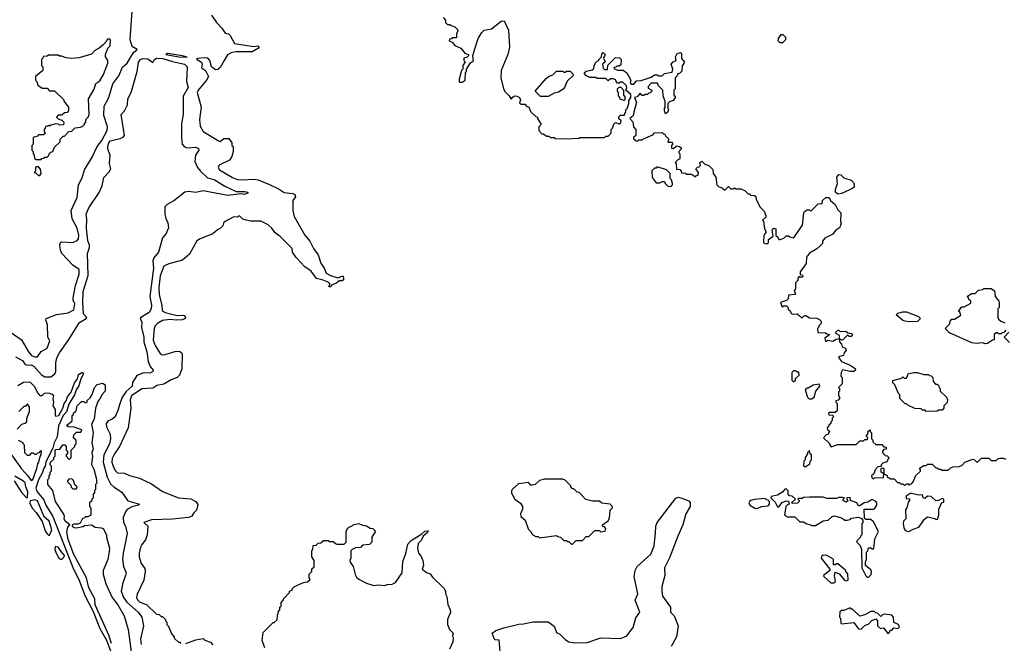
# Model space of a CAD drawing. Extents: x 2210602 to 2357277, y 510288 to 673808.
# Tile 322 of 464: x 2338021 to 2346042, y 592802 to 597878. Entities that reach past the tile are written whole.
import ezdxf

# ---------------------------------------------------------------- set-up
doc = ezdxf.new("R2010")
doc.units = 0

msp = doc.modelspace()

# ---------------------------------------------------------------- linework, layer by layer
at = {"layer": '0CON05XD'}
for points in [[(2337925, 595351.2), (2338035, 595273.3), (2338093.3, 595175), (2338117.5, 595145), (2338145, 595133.8), (2338165, 595133.3), (2338195, 595177.5), (2338246.4, 595203.6), (2338266.4, 595263.6), (2338250, 595295), (2338247.5, 595395), (2338233.3, 595435), (2338236.7, 595445), (2338321.6, 595478.4), (2338415, 595493.1), (2338461.4, 595515), (2338470.9, 595565), (2338458.2, 595595), (2338457.5, 595615), (2338475.3, 595714.7), (2338505, 595807.5), (2338505, 595843.8), (2338455, 595880.6), (2338365, 595976.2), (2338352.4, 596002.4), (2338347.5, 596045), (2338354.4, 596065), (2338365, 596070.6), (2338455, 596063.1), (2338489.1, 596080.9), (2338500.4, 596095), (2338502.9, 596125), (2338490.2, 596180.2), (2338447.6, 596257.6), (2338441.1, 596325), (2338488.9, 596431.1), (2338499.2, 596535), (2338530.3, 596589.7), (2338548, 596655), (2338611.1, 596758.9), (2338653.7, 596846.3), (2338691.2, 596895), (2338734.3, 596975), (2338735.6, 597005), (2338707.9, 597097.9), (2338710.5, 597175), (2338747.5, 597245), (2338779.4, 597355), (2338827.8, 597422.2), (2338858.3, 597491.7), (2338895.4, 597524.6), (2338948.5, 597611.5), (2338978.8, 597635), (2338938.8, 597658.8), (2338922.2, 597715), (2338937.2, 597947.2)], [(2339585, 597914.5), (2339624, 597855), (2339668.9, 597808.9), (2339695, 597769.2), (2339721.7, 597761.7), (2339735, 597750), (2339770, 597685), (2339925, 597659.2), (2339960, 597665), (2339973.3, 597655), (2339966.2, 597645), (2339914.5, 597615.5), (2339785, 597616.9), (2339750.3, 597609.7), (2339715, 597592.1), (2339685.8, 597545), (2339655, 597488.1), (2339635, 597472.5), (2339615, 597470), (2339583.9, 597493.9), (2339569.6, 597545), (2339555, 597563.8), (2339525, 597568.2), (2339467, 597563), (2339462.5, 597557.5), (2339503.6, 597533.6), (2339508.1, 597515), (2339503.3, 597485), (2339534.1, 597464.1), (2339560, 597415), (2339543.3, 597385), (2339474.5, 597305), (2339467.1, 597285), (2339499.2, 597165), (2339486, 597065), (2339491.2, 597011.2), (2339517, 596967), (2339645, 596890), (2339655, 596887.5), (2339685, 596910), (2339725, 596910), (2339750, 596875), (2339750, 596855), (2339760, 596845), (2339760, 596805), (2339750, 596765), (2339730, 596735), (2339645, 596693.3), (2339638, 596675), (2339648, 596655), (2339755, 596593.3), (2339795, 596576.7), (2339833.4, 596573.4), (2339925, 596579.6), (2339962.5, 596575), (2340056.2, 596536.2), (2340135, 596499.2), (2340175, 596472.5), (2340245, 596463.8), (2340263.3, 596455), (2340266.7, 596435), (2340247.5, 596405), (2340247.5, 596325), (2340256.7, 596275), (2340344.3, 596124.3), (2340383.8, 596075), (2340414.2, 596014.2), (2340452.5, 595965), (2340473.3, 595895), (2340502.5, 595855), (2340517.5, 595815), (2340552.5, 595795), (2340613, 595777), (2340645, 595791.2), (2340655, 595790), (2340660, 595775), (2340658.6, 595761.4), (2340648, 595752), (2340625, 595753.3), (2340604.4, 595735.6), (2340562.5, 595717.5), (2340555, 595703.3), (2340545, 595702.5), (2340540, 595705), (2340550, 595725), (2340538.5, 595738.5), (2340485, 595761.2), (2340440, 595770), (2340395, 595830), (2340345, 595866.7), (2340272.7, 595942.7), (2340242.5, 595985), (2340240, 596015), (2340232.5, 596025), (2340143.9, 596113.9), (2340102.3, 596142.3), (2340075, 596180), (2340045, 596208.8), (2339985, 596236.7), (2339905, 596238.8), (2339865, 596246.7), (2339840, 596255), (2339815, 596280), (2339805, 596280), (2339795, 596270), (2339765, 596272.5), (2339693.9, 596236.1), (2339682.5, 596225), (2339675, 596200), (2339653, 596177), (2339631.7, 596168.3), (2339593.8, 596136.2), (2339492.5, 596095), (2339465, 596076.7), (2339405, 595968.8), (2339348.7, 595921.3), (2339235, 595890.8), (2339195, 595870.6), (2339165, 595793.8), (2339154.2, 595695.8), (2339157.7, 595637.7), (2339179.1, 595555), (2339181.4, 595511.4), (2339205, 595493.6), (2339305, 595469.4), (2339355, 595473.3), (2339367.7, 595467.7), (2339372.5, 595455), (2339365, 595443.8), (2339345, 595436.2), (2339295, 595431.5), (2339245, 595437.1), (2339185, 595429.6), (2339143.3, 595405), (2339123.8, 595386.2), (2339116.2, 595365), (2339108.9, 595268.9), (2339125.6, 595225), (2339165, 595161.2), (2339180.9, 595150.9), (2339207.5, 595152.5), (2339295, 595180), (2339325, 595178), (2339338.3, 595168.3), (2339344.1, 595154.1), (2339342.2, 595035), (2339323.8, 594985), (2339304.2, 594965.8), (2339255, 594947.8), (2339195, 594911.9), (2339138.9, 594901.1), (2339105, 594879.2), (2339015, 594872.5), (2338932.7, 594815), (2338920, 594785), (2338927.5, 594715), (2338904.1, 594555.9), (2338834.2, 594405), (2338792.5, 594345), (2338773.3, 594305), (2338773.1, 594275), (2338785, 594236.7), (2338802, 594205), (2338819.3, 594190.7)], [(2341470, 597895), (2341490, 597875), (2341490, 597855), (2341505, 597840), (2341525, 597840), (2341535, 597830), (2341565, 597820), (2341587, 597797), (2341590, 597785), (2341580, 597765), (2341578.3, 597731.7), (2341545, 597730), (2341538.3, 597721.7), (2341521.7, 597718.3), (2341520, 597705), (2341543.8, 597693.8), (2341565, 597667.5), (2341615.8, 597645.8), (2341646.4, 597606.4), (2341676.2, 597595), (2341675.9, 597584.1), (2341665, 597572.5), (2341640, 597565), (2341640, 597545), (2341650, 597535), (2341630, 597505), (2341630, 597475), (2341620, 597465), (2341602.5, 597395), (2341600, 597375), (2341605, 597370), (2341625, 597370), (2341650, 597385), (2341652.5, 597445), (2341660, 597455), (2341660, 597475), (2341693.6, 597526.4), (2341717, 597543), (2341713.6, 597583.6), (2341727, 597633)], [(2341727, 597633), (2341756.4, 597723.6), (2341786.4, 597773.6), (2341805, 597792.5), (2341865, 597802.5), (2341943, 597867), (2341968.3, 597868.3), (2342001.7, 597791.7), (2342012.5, 597655), (2341997.5, 597595), (2341942.5, 597465), (2341940, 597405), (2341962.5, 597315), (2341975, 597290), (2342008.3, 597258.3), (2342025, 597230), (2342040, 597250), (2342055, 597257.5), (2342075, 597256.2), (2342092.5, 597245), (2342100, 597225), (2342091.7, 597201.7), (2342105, 597190), (2342135, 597190), (2342151.7, 597171.7), (2342168.3, 597168.3), (2342181.7, 597131.7), (2342225, 597090), (2342240, 597085), (2342240, 597075), (2342270, 597025), (2342250, 597005), (2342250, 596975), (2342275, 596950), (2342285, 596950), (2342315, 596930), (2342335, 596930), (2342345, 596920), (2342375, 596920), (2342385, 596910), (2342475, 596907.5), (2342575, 596912.5), (2342585, 596920), (2342785, 596920), (2342795, 596930), (2342815, 596930), (2342840, 596955), (2342840, 596985), (2342850, 596995), (2342861.7, 597028.3), (2342875, 597040), (2342905, 597030), (2342918.3, 597041.7), (2342920, 597055), (2342901.7, 597071.7), (2342901.7, 597088.3), (2342915, 597100), (2342948.3, 597101.7), (2342950, 597115), (2342960, 597125), (2342960, 597145), (2342970, 597155), (2342982.5, 597195), (2342983, 597217), (2343000, 597245), (2342998.3, 597268.3), (2342960, 597305), (2342967.5, 597325), (2342965, 597340), (2342935, 597370), (2342915, 597370), (2342905, 597360), (2342891.7, 597361.7), (2342880, 597375), (2342878.3, 597388.3), (2342855, 597397.5), (2342833, 597397), (2342815, 597380), (2342795, 597400), (2342725, 597400), (2342715, 597406.7), (2342665, 597407.5), (2342633.6, 597423.6), (2342620, 597445), (2342635, 597460), (2342648.3, 597461.7), (2342685, 597470), (2342698.3, 597481.7), (2342700, 597505), (2342710, 597515), (2342710, 597525), (2342725, 597540), (2342740, 597545), (2342740, 597555), (2342760, 597575), (2342763, 597597), (2342775, 597610), (2342790, 597595), (2342777.5, 597565), (2342790, 597535), (2342770, 597515), (2342773.6, 597483.6), (2342785, 597472.5), (2342808.3, 597471.7), (2342811.7, 597508.3), (2342875, 597570), (2342908.3, 597568.3), (2342920, 597555), (2342918.3, 597511.7), (2342905, 597500), (2342885, 597500), (2342878.3, 597491.7), (2342865, 597490), (2342861.7, 597481.7), (2342895, 597467.5), (2342937, 597467), (2342966.4, 597446.4), (2343000, 597385), (2342993, 597363), (2343003.6, 597353.6), (2343025, 597353.3), (2343045, 597380), (2343085, 597383.3), (2343165, 597410), (2343192, 597428), (2343215, 597430), (2343228.3, 597421.7), (2343255, 597420), (2343275, 597440), (2343335, 597450), (2343342.5, 597475), (2343327.5, 597515), (2343343.9, 597536.1), (2343370, 597545), (2343363.3, 597575), (2343377, 597603), (2343405, 597610), (2343411.7, 597601.7), (2343413, 597563), (2343436.4, 597533.6), (2343418.3, 597501.7), (2343415, 597460), (2343395, 597440), (2343381.7, 597438.3), (2343378.3, 597421.7), (2343360, 597405), (2343360, 597315), (2343350, 597305), (2343350, 597265), (2343360, 597255), (2343360, 597245), (2343345, 597220), (2343315, 597210), (2343300, 597195), (2343300, 597155), (2343307.5, 597145), (2343298.3, 597121.7), (2343281.7, 597111.7), (2343272.5, 597135), (2343273, 597157), (2343280, 597165), (2343280, 597215), (2343262.5, 597255), (2343260, 597305), (2343221.7, 597341.7), (2343220, 597360), (2343165, 597360), (2343140, 597335), (2343141.7, 597321.7), (2343170, 597305), (2343170, 597295), (2343158.3, 597281.7), (2343145, 597280), (2343135, 597270), (2343115, 597270), (2343105, 597260), (2343091.7, 597261.7), (2343075, 597280), (2343050, 597250), (2343030, 597245), (2343046.7, 597205), (2343024, 597125), (2343017.5, 597095), (2342992.5, 597075), (2343017, 597047), (2343020, 597005), (2343040, 596985), (2343040, 596935), (2343021.7, 596918.3), (2343021.7, 596911.7), (2343041.7, 596891.7), (2343055, 596890), (2343065, 596900), (2343095, 596900), (2343101.7, 596908.3), (2343178.3, 596941.7), (2343193, 596957), (2343255, 596960), (2343265, 596950), (2343275, 596950), (2343281.7, 596931.7), (2343310, 596905), (2343301.7, 596881.7), (2343335, 596880), (2343340, 596875), (2343340, 596865), (2343330, 596855), (2343331.7, 596831.7), (2343345, 596830), (2343375, 596850), (2343397, 596847), (2343410, 596835), (2343410, 596825), (2343390, 596805), (2343390, 596795), (2343400, 596785), (2343400, 596745), (2343381.7, 596738.3), (2343360, 596715), (2343370, 596705), (2343371.7, 596661.7), (2343398.3, 596658.3), (2343410, 596645), (2343411.7, 596631.7), (2343445, 596630), (2343455, 596620), (2343495, 596620), (2343525, 596600), (2343535, 596610), (2343548.3, 596611.7), (2343550, 596635), (2343530, 596665), (2343541.7, 596678.3), (2343555, 596680), (2343568.3, 596691.7), (2343562.5, 596715), (2343577, 596727), (2343603, 596703), (2343635, 596690), (2343668.3, 596658.3), (2343670, 596625), (2343692.5, 596595), (2343700, 596535), (2343715, 596520), (2343747, 596507), (2343765, 596490), (2343795, 596520), (2343815, 596500), (2343835, 596500), (2343845, 596510), (2343855, 596500), (2343895, 596500), (2343930, 596485), (2343955, 596460), (2343965, 596460), (2343975, 596450), (2344007, 596447), (2344018.3, 596438.3), (2344020, 596415), (2344053, 596353), (2344085, 596320), (2344100, 596285), (2344098.3, 596271.7), (2344072.5, 596245), (2344080, 596235), (2344088.3, 596178.3), (2344100, 596155), (2344100, 596145), (2344082.5, 596125), (2344080, 596065), (2344085, 596060), (2344107.5, 596052.5), (2344120, 596065), (2344121.7, 596088.3), (2344160, 596115), (2344150, 596165), (2344165, 596180), (2344180, 596175), (2344181.7, 596121.7), (2344198.3, 596108.3), (2344205, 596090), (2344215, 596090), (2344245, 596100), (2344265, 596120), (2344285, 596120), (2344295, 596110), (2344328.3, 596101.7), (2344383.3, 596186.7), (2344397.5, 596205), (2344407.5, 596305), (2344413.6, 596316.4), (2344435, 596330), (2344455, 596330), (2344465, 596320), (2344525, 596380), (2344558.3, 596381.7), (2344560, 596405), (2344588.3, 596431.7), (2344615, 596430), (2344627, 596407), (2344663, 596373), (2344685, 596330), (2344710, 596305), (2344707.5, 596235), (2344712.5, 596215), (2344700, 596185), (2344667, 596163), (2344645, 596133.3), (2344580.7, 596099.3), (2344560, 596075), (2344560, 596055), (2344543, 596037), (2344515, 596012.5), (2344455, 595977.5), (2344430, 595945), (2344427, 595893), (2344380, 595825), (2344380, 595805), (2344395, 595800), (2344400, 595785), (2344385, 595780), (2344371.7, 595788.3), (2344360, 595775), (2344360, 595755), (2344340, 595735), (2344341.7, 595688.3), (2344330, 595675), (2344340, 595645), (2344335, 595640), (2344283, 595637), (2344280, 595605), (2344268.3, 595591.7), (2344220, 595575), (2344231.7, 595541.7), (2344245, 595550), (2344268.3, 595548.3), (2344280, 595535), (2344281.7, 595521.7), (2344298.3, 595508.3), (2344301.7, 595491.7), (2344315, 595480), (2344355, 595482.5), (2344395, 595450), (2344415, 595470), (2344425, 595470), (2344455, 595450), (2344515, 595447.5), (2344540, 595435), (2344550, 595425), (2344550, 595405), (2344530, 595385), (2344530, 595375), (2344520, 595365), (2344521.7, 595331.7), (2344585, 595330), (2344595, 595320), (2344620, 595315), (2344580, 595285), (2344585, 595260), (2344595, 595260), (2344605, 595270), (2344645, 595262.5), (2344673, 595277), (2344700, 595280), (2344698.3, 595308.3), (2344670, 595325), (2344671.7, 595338.3), (2344685, 595350), (2344695, 595350), (2344705, 595340), (2344751.7, 595341.7), (2344768.3, 595328.3), (2344800, 595325), (2344802.5, 595305), (2344795, 595300), (2344778.3, 595298.3), (2344765, 595310), (2344727, 595273), (2344715, 595270), (2344700, 595280), (2344700, 595255), (2344717, 595237), (2344720, 595215), (2344747.5, 595205), (2344753, 595187), (2344737.5, 595165), (2344732.5, 595145), (2344702.5, 595137.5), (2344691.7, 595128.3)], [(2338195, 596740), (2338201.7, 596748.3), (2338215, 596750), (2338225, 596760), (2338245, 596760), (2338258.3, 596771.7), (2338260, 596785), (2338275, 596800), (2338290, 596805), (2338305, 596840), (2338350, 596885), (2338350, 596905), (2338375, 596930), (2338385, 596930), (2338421.7, 596968.3), (2338445, 596970), (2338473, 596997), (2338517, 597003), (2338535, 597010), (2338550, 597025), (2338550, 597035), (2338560, 597045), (2338560, 597065), (2338580, 597085), (2338587.5, 597105), (2338582.5, 597235), (2338627, 597313), (2338641.7, 597358.3), (2338675, 597380), (2338705, 597432.5), (2338739.2, 597525), (2338738.6, 597545), (2338721.2, 597575), (2338720, 597595), (2338740, 597645), (2338757.5, 597665), (2338760, 597715), (2338755, 597720), (2338735, 597720), (2338730, 597705), (2338698.3, 597671.7), (2338670, 597645), (2338633.6, 597626.4), (2338605, 597597.5), (2338505, 597567.5), (2338445, 597562.5), (2338398.3, 597568.3), (2338365, 597580), (2338345, 597580), (2338335, 597590), (2338255, 597590), (2338245, 597580), (2338211.7, 597578.3), (2338210, 597565), (2338200, 597555), (2338200, 597505), (2338210, 597495), (2338210, 597465), (2338150, 597415), (2338150, 597385), (2338160, 597375), (2338170, 597345), (2338205, 597320), (2338245, 597320), (2338265, 597300), (2338305, 597300), (2338380, 597225), (2338380, 597215), (2338420, 597165), (2338420, 597135), (2338408.3, 597121.7), (2338385, 597120), (2338365, 597100), (2338335, 597100), (2338320, 597085), (2338335, 597070), (2338365, 597060), (2338380, 597045), (2338378.3, 597021.7), (2338345, 597020), (2338337, 597027), (2338315, 597030), (2338275, 597020), (2338265, 597010), (2338255, 597020), (2338248.3, 597011.7), (2338231.7, 597008.3), (2338230, 596995), (2338220, 596985), (2338220, 596965), (2338230, 596955), (2338225, 596950), (2338215, 596940), (2338175, 596940), (2338165, 596930), (2338131.7, 596918.3), (2338130, 596865), (2338120, 596855), (2338120, 596815), (2338130, 596805), (2338130, 596785), (2338140, 596775), (2338141.7, 596751.7), (2338155, 596740), (2338195, 596740)], [(2344235, 597690), (2344215, 597690), (2344200, 597705), (2344202.5, 597725), (2344225, 597757.5), (2344237, 597757), (2344260, 597735), (2344260, 597715), (2344235, 597690)], [(2337986, 595135), (2338042.8, 595102.8), (2338065, 595071.5), (2338085, 595064.7), (2338115, 595069.1), (2338137.3, 595057.3), (2338198.3, 594988.3), (2338225, 594970.4), (2338275, 594972.1), (2338308.1, 594995), (2338316.7, 595015), (2338314.3, 595085), (2338324.4, 595125), (2338345, 595166.2), (2338415, 595267.5), (2338507.9, 595412.1), (2338563.3, 595445), (2338568.8, 595455), (2338541.8, 595485), (2338536.7, 595575), (2338539.5, 595665), (2338578.6, 595795), (2338574.4, 595975), (2338590.5, 596025), (2338589.4, 596045), (2338576.8, 596076.8), (2338565, 596180), (2338567.5, 596255), (2338562.1, 596295), (2338585, 596347.1), (2338667.7, 596472.3), (2338693.4, 596526.6), (2338705.4, 596594.6), (2338750.3, 596639.7), (2338764, 596665), (2338752.3, 596707.7), (2338756.9, 596775), (2338739.6, 596825), (2338739.6, 596849.6), (2338746.6, 596875), (2338759, 596891), (2338838.8, 596911.2), (2338865, 596921.2), (2338875.8, 596934.2), (2338848, 597105), (2338875, 597136.7), (2338900.6, 597185), (2338902.9, 597235), (2338930, 597285), (2338976.9, 597455), (2338988.6, 597531.4), (2339005, 597554.4), (2339025, 597562.2), (2339065, 597560), (2339105, 597530), (2339117.9, 597552.1), (2339136.4, 597563.6), (2339186.7, 597563.3), (2339265, 597537.7), (2339363.3, 597515), (2339384.2, 597495), (2339381.4, 597375), (2339393.8, 597325), (2339354.2, 597255.8), (2339351.9, 597105), (2339340.5, 597030.5), (2339338.5, 596918.5), (2339344.6, 596864.6), (2339360, 596845), (2339383.3, 596835), (2339455, 596839.6), (2339478.7, 596828.7), (2339480, 596815), (2339453.8, 596775), (2339448.8, 596725), (2339468.8, 596675), (2339495, 596643.8), (2339551.7, 596591.7), (2339605, 596576.1), (2339691.8, 596521.8), (2339785, 596480), (2339855, 596480.6), (2339880, 596475), (2339880, 596465), (2339846.1, 596456.1), (2339825, 596460.8), (2339716.8, 596446.8), (2339515, 596484.3), (2339455, 596472.2), (2339395, 596479.2), (2339367.5, 596475), (2339276.3, 596403.7), (2339222, 596375), (2339204.5, 596355.5), (2339204.2, 596294.2), (2339210.8, 596260.8), (2339227.5, 596225)], [(2339385, 597573.3), (2339347.5, 597585), (2339225, 597602.9), (2339211.4, 597595), (2339317.5, 597575), (2339385, 597573.3)], [(2342325, 597252.5), (2342263, 597253), (2342220, 597295), (2342310.7, 597399.3), (2342330, 597415), (2342365, 597430), (2342395, 597460), (2342445, 597460), (2342455, 597450), (2342465, 597450), (2342475, 597460), (2342505, 597460), (2342528.3, 597438.3), (2342530, 597425), (2342481.7, 597378.3), (2342460, 597325), (2342448.3, 597311.7), (2342411.7, 597288.3), (2342375, 597280), (2342325, 597252.5)], [(2342945, 597220), (2342911.7, 597231.7), (2342910, 597245), (2342900, 597255), (2342900, 597285), (2342890, 597295), (2342890, 597315), (2342905, 597330), (2342918.3, 597328.3), (2342940, 597305), (2342940, 597265), (2342950, 597255), (2342950, 597225), (2342945, 597220)], [(2338185, 596610), (2338197, 596627), (2338191.7, 596661.7), (2338175, 596680), (2338155, 596680), (2338150, 596675), (2338150, 596645), (2338140, 596635), (2338155, 596630), (2338175, 596610), (2338185, 596610)], [(2343325, 596520), (2343340, 596535), (2343340, 596545), (2343330, 596575), (2343320, 596585), (2343320, 596625), (2343290, 596655), (2343215, 596680), (2343205, 596670), (2343191.7, 596668.3), (2343171.7, 596648.3), (2343173, 596593), (2343205, 596550), (2343235, 596550), (2343255, 596560), (2343275, 596560), (2343280, 596545), (2343301.7, 596521.7), (2343325, 596520)], [(2344685, 596457.5), (2344667.5, 596475), (2344667.5, 596495), (2344682.5, 596545), (2344677.5, 596595), (2344695, 596617.5), (2344710, 596615), (2344735, 596590), (2344795, 596572.5), (2344813.6, 596553.6), (2344820, 596535), (2344817.5, 596515), (2344806.1, 596503.9), (2344715, 596462.5), (2344685, 596457.5)], [(2339227.5, 596225), (2339232.5, 596185), (2339226.4, 596163.6), (2339213.6, 596136.4), (2339185, 596102.5), (2339153, 595987), (2339115, 595940), (2339106.9, 595915), (2339110.9, 595855), (2339081.4, 595625), (2339095.8, 595555), (2339091.2, 595525), (2339075, 595493.8), (2339007.5, 595455), (2339002.5, 595445), (2339017, 595417), (2339013.8, 595373.8), (2339031.5, 595295), (2339031.2, 595255), (2339058.2, 595175), (2339068.9, 595095), (2339084.2, 595055), (2339108.8, 595025), (2339106.2, 595015), (2339087.3, 595002.7), (2339025, 595000.9), (2338975, 594981.4), (2338941.2, 594925), (2338936.2, 594895), (2338889.3, 594850.7), (2338854.7, 594805.3), (2338834.2, 594744.2), (2338824.4, 594705.6), (2338798, 594645), (2338774.4, 594625.6), (2338739.4, 594610.6), (2338725, 594590), (2338728.5, 594565), (2338758.2, 594505), (2338760.9, 594465), (2338751.5, 594425), (2338706.6, 594335), (2338700, 594275), (2338733.9, 594153.9), (2338760.9, 594100.9), (2338791.5, 594071.5), (2338852.3, 594032.3), (2338901.2, 593961.2), (2338996.7, 593935), (2338990, 593925), (2338935, 593911.4), (2338898.8, 593895), (2338885, 593876.7), (2338864, 593825), (2338865.8, 593785), (2338884.4, 593754.4), (2338897.5, 593695), (2338864.4, 593535), (2338859.5, 593485), (2338867.4, 593427.4), (2338888.1, 593375), (2338884.4, 593355), (2338861.1, 593295), (2338847.5, 593225), (2338868, 593175), (2338895, 593136.9), (2338986.3, 593056.3), (2339016, 593015), (2339028.5, 592945), (2339005.3, 592835), (2339011.9, 592791.9)], [(2345885, 595240), (2345865, 595247.5), (2345815, 595242.5), (2345778.3, 595248.3), (2345595, 595330), (2345560, 595365), (2345598.3, 595401.7), (2345600, 595425), (2345615, 595440), (2345635, 595440), (2345688.3, 595471.7), (2345678.3, 595498.3), (2345670, 595505), (2345695, 595540), (2345715, 595540), (2345768.3, 595571.7), (2345768.3, 595588.3), (2345751.7, 595601.7), (2345750, 595615), (2345740, 595625), (2345775, 595650), (2345805, 595650), (2345833, 595677), (2345867, 595683), (2345875, 595690), (2345935, 595690), (2345961.7, 595671.7), (2345967.5, 595625), (2345997, 595587), (2346000, 595575), (2346000, 595535), (2345990, 595525), (2345990, 595455), (2345995, 595440), (2346013, 595423), (2346045, 595410)], [(2345265, 595417.5), (2345233.6, 595423.6), (2345215, 595430), (2345160, 595475), (2345175, 595490), (2345215, 595500), (2345245, 595500), (2345343, 595463), (2345360, 595445), (2345335, 595422.5), (2345265, 595417.5)], [(2346055, 595350), (2346038.3, 595331.7), (2346025, 595330), (2346015, 595320), (2345995, 595320), (2345985, 595330), (2345975, 595330), (2345960, 595315), (2345958.3, 595271.7), (2345945, 595270), (2345905, 595242.5), (2345885, 595240)], [(2346085, 595250), (2346040, 595295), (2346080, 595335)], [(2344691.7, 595128.3), (2344715, 595096.7), (2344786.2, 595066.2), (2344827.7, 595037.7), (2344830, 595025), (2344815, 595013.8), (2344785, 595013.3), (2344725, 595027.5), (2344713, 595007), (2344710, 594975), (2344720, 594965), (2344720, 594915), (2344690, 594885), (2344700, 594875), (2344700, 594855), (2344690, 594845), (2344690, 594815), (2344700, 594805), (2344700, 594795), (2344688.3, 594781.7), (2344670, 594775), (2344670, 594765), (2344680, 594755), (2344680, 594695), (2344665, 594680), (2344615, 594680), (2344610, 594675), (2344611.7, 594661.7), (2344645, 594660), (2344650, 594645), (2344640, 594635), (2344640, 594615), (2344630, 594605), (2344628.3, 594591.7), (2344611.7, 594578.3), (2344610, 594565), (2344600, 594555), (2344601.7, 594541.7), (2344620, 594525), (2344610, 594515), (2344610, 594505), (2344591.7, 594498.3), (2344570, 594475), (2344618.3, 594428.3), (2344620, 594415), (2344631.7, 594401.7), (2344685, 594420), (2344835, 594420), (2344865, 594450), (2344895, 594450), (2344905, 594460), (2344928.3, 594461.7), (2344930, 594475), (2344920, 594485), (2344920, 594495), (2344930, 594505), (2344931.7, 594528.3), (2344948.3, 594538.3), (2344950, 594525), (2344960, 594515), (2344960, 594465), (2344970, 594455), (2344971.7, 594441.7), (2344995, 594420), (2345045, 594420), (2345061.7, 594401.7), (2345078.3, 594398.3), (2345078.3, 594381.7), (2345061.7, 594378.3), (2345050, 594365), (2345050, 594355), (2345071.7, 594331.7), (2345088.3, 594328.3), (2345100, 594315), (2345085, 594280), (2345051.7, 594268.3), (2345040, 594255), (2345038.3, 594241.7), (2345011.7, 594238.3), (2344990, 594215), (2344978.3, 594181.7), (2344960, 594165), (2344961.7, 594151.7), (2344975, 594140), (2344985, 594150), (2345058.3, 594151.7), (2345060, 594180), (2345040, 594195), (2345040, 594225), (2345055, 594230), (2345060, 594225), (2345060, 594180), (2345088.3, 594168.3), (2345091.7, 594151.7), (2345105, 594150), (2345115, 594140), (2345145, 594140), (2345171.7, 594111.7), (2345185, 594110), (2345195, 594100), (2345215, 594100), (2345225, 594090), (2345235, 594090), (2345245, 594100), (2345255, 594100), (2345265, 594090), (2345271.7, 594098.3), (2345285, 594100), (2345300, 594115), (2345321.7, 594168.3), (2345358.3, 594201.7), (2345360, 594215), (2345351.7, 594228.3), (2345385, 594250), (2345405, 594250), (2345415, 594260), (2345455, 594260), (2345485, 594230), (2345495, 594230), (2345505, 594220), (2345525, 594220), (2345535, 594210), (2345585, 594210), (2345601.7, 594228.3), (2345623, 594237), (2345675, 594240), (2345680, 594245), (2345695, 594250), (2345720, 594275), (2345785, 594300), (2345800, 594295), (2345815, 594280), (2345825, 594280), (2345855, 594310), (2345915, 594310), (2345935, 594290), (2345975, 594290), (2345993, 594307), (2346005, 594310), (2346035, 594310), (2346055, 594300)], [(2338005, 594900), (2338053, 594927), (2338105, 594930), (2338143, 594893), (2338165, 594840), (2338185, 594820), (2338205, 594820), (2338220, 594835), (2338235, 594840), (2338265, 594837.5), (2338285, 594830), (2338297.5, 594815), (2338292.5, 594795), (2338297.5, 594765), (2338290, 594735), (2338310, 594705), (2338310, 594655), (2338315, 594650), (2338340, 594655), (2338373.3, 594715), (2338383.3, 594755), (2338400, 594775), (2338411.9, 594808.1), (2338440.8, 594845), (2338467.3, 594922.7), (2338492.9, 594955), (2338500.4, 594989.6), (2338527.5, 595007.5), (2338536.1, 595006.1), (2338540, 594995), (2338520, 594955), (2338503.1, 594896.9), (2338480.6, 594865), (2338468.6, 594825), (2338421.1, 594748.9), (2338402, 594685), (2338376.7, 594655), (2338337, 594573), (2338326.9, 594483.1), (2338301.4, 594435), (2338290.7, 594389.3), (2338235, 594280), (2338228.6, 594245), (2338215, 594223.3), (2338207.9, 594192.1), (2338175, 594133.8), (2338153, 594065), (2338164.8, 594035), (2338192, 594002), (2338218.9, 593968.9), (2338235.3, 593925), (2338292.2, 593835), (2338458.9, 593405), (2338502.4, 593322.4), (2338554.6, 593184.6), (2338620, 593060), (2338673.3, 592923.3), (2338727.3, 592827.3), (2338765, 592733.1)], [(2344325, 594930), (2344340, 594945), (2344341.7, 594958.3), (2344370, 594985), (2344368.3, 595008.3), (2344355, 595010), (2344345, 595020), (2344325, 595020), (2344310, 595005), (2344310, 594945), (2344325, 594930)], [(2345405, 594690), (2345398.3, 594698.3), (2345375, 594700), (2345365, 594710), (2345313, 594713), (2345255, 594740), (2345245, 594750), (2345235, 594750), (2345190, 594795), (2345190, 594825), (2345180, 594835), (2345150, 594905), (2345133, 594923), (2345135, 594940), (2345205, 594960), (2345215, 594970), (2345225, 594960), (2345245, 594960), (2345261.7, 594998.3), (2345305, 595007.5), (2345335, 595007.5), (2345385, 594990), (2345425, 594990), (2345431.7, 594981.7), (2345445, 594980), (2345460, 594965), (2345461.7, 594931.7), (2345481.7, 594911.7), (2345495, 594910), (2345508.3, 594898.3), (2345510, 594885), (2345520, 594875), (2345520, 594855), (2345570, 594805), (2345580, 594785), (2345577, 594763), (2345550, 594735), (2345550, 594715), (2345535, 594700), (2345505, 594700), (2345495, 594692.5), (2345405, 594690)], [(2338769.8, 592799.8), (2338748.5, 592868.5), (2338637.1, 593115), (2338632, 593165), (2338585, 593253.3), (2338565.9, 593335.9), (2338463.3, 593525), (2338415, 593646.7), (2338404.4, 593705.6), (2338413, 593747), (2338430, 593765), (2338392.5, 593795), (2338382.5, 593815), (2338387.5, 593835), (2338381.7, 593851.7), (2338312.5, 593955), (2338290, 594045), (2338250, 594095), (2338250, 594135), (2338260, 594145), (2338260, 594165), (2338270, 594175), (2338270, 594195), (2338280, 594205), (2338280, 594245), (2338270, 594255), (2338270, 594265), (2338275, 594280), (2338298.3, 594301.7), (2338300, 594315), (2338310, 594325), (2338310, 594375), (2338315, 594380), (2338348.3, 594381.7), (2338371.7, 594418.3), (2338388.3, 594418.3), (2338400, 594405), (2338400, 594375), (2338410, 594365), (2338410, 594345), (2338400, 594335), (2338400, 594325), (2338421.7, 594301.7), (2338428.3, 594301.7), (2338440, 594315), (2338440, 594375), (2338470, 594405), (2338470, 594415), (2338480, 594425), (2338480, 594455), (2338460, 594475), (2338461.7, 594498.3), (2338485, 594520), (2338518.3, 594521.7), (2338528.3, 594538.3), (2338465, 594562.5), (2338415, 594563.8), (2338403.3, 594575), (2338448.3, 594611.7), (2338450, 594655), (2338460, 594665), (2338460, 594675), (2338480, 594695), (2338490, 594735), (2338525, 594770), (2338545, 594770), (2338555, 594760), (2338570, 594765), (2338571.7, 594778.3), (2338595, 594800), (2338611.7, 594828.3), (2338630, 594885), (2338651.7, 594908.3), (2338695, 594920), (2338717, 594907), (2338717.5, 594855), (2338690, 594825), (2338677.5, 594795), (2338660, 594775), (2338640, 594715), (2338628.8, 594625), (2338606.7, 594585), (2338618.8, 594515), (2338610, 594435), (2338618.8, 594385), (2338610, 594355), (2338613.3, 594325), (2338607, 594257), (2338625, 594220), (2338645, 594150), (2338650, 594105), (2338640, 594095), (2338640, 594055), (2338630, 594045), (2338630, 594025), (2338620, 594015), (2338620, 593985), (2338610, 593975), (2338608.3, 593961.7), (2338590, 593945), (2338590, 593915), (2338600, 593905), (2338600, 593845), (2338575, 593830), (2338555, 593830), (2338548.3, 593821.7), (2338531.7, 593818.3), (2338515, 593780), (2338495, 593772.5), (2338465, 593772.5), (2338450, 593765), (2338450, 593755), (2338465, 593743.3), (2338485, 593741.2), (2338535, 593752.5), (2338548.3, 593761.7), (2338605, 593767.5), (2338635, 593747.5), (2338685, 593742.5), (2338700, 593735), (2338727.5, 593685), (2338727.5, 593665), (2338753.8, 593575), (2338749.7, 593550.3), (2338739.2, 593485), (2338701.2, 593395), (2338702, 593365), (2338723.8, 593285), (2338773.3, 593175), (2338821.2, 593115), (2338872.5, 593025), (2338906.2, 592915), (2338932.3, 592712.3)], [(2344475, 594792.5), (2344492.5, 594805), (2344507.5, 594855), (2344540, 594895), (2344535, 594910), (2344485, 594902.5), (2344445, 594880), (2344435, 594880), (2344420, 594865), (2344440, 594805), (2344453, 594793), (2344475, 594792.5)], [(2338000, 594545), (2338040, 594585), (2338067, 594593), (2338080, 594605), (2338080, 594635), (2338101.7, 594688.3), (2338100, 594725), (2338085, 594750), (2338065, 594730), (2338055, 594730), (2338015, 594690)], [(2337795, 594555.5), (2338035, 594221.2), (2338088.7, 594165), (2338115, 594128.2), (2338128.5, 594135), (2338160.8, 594225), (2338168, 594262), (2338178, 594275), (2338186.7, 594323.3), (2338196.7, 594335), (2338200, 594365), (2338191.7, 594368.3), (2338178.3, 594351.7), (2338165, 594350), (2338155, 594340), (2338145, 594340), (2338135, 594350), (2338115, 594350), (2338098.3, 594331.7), (2338085, 594330), (2338063, 594353), (2338060, 594415), (2338050, 594425), (2338050, 594435), (2338011.7, 594451.7)], [(2344425, 594240), (2344458.3, 594261.7), (2344460, 594285), (2344470, 594295), (2344470, 594335), (2344460, 594345), (2344455, 594370), (2344440, 594355), (2344440, 594345), (2344420, 594315), (2344420, 594295), (2344410, 594285), (2344410, 594265), (2344402.5, 594255), (2344411.7, 594241.7), (2344425, 594240)], [(2338819.3, 594190.7), (2338875, 594186), (2338915, 594168), (2338995.9, 594145.9), (2339095, 594101.2), (2339185, 594038.8), (2339315, 593986.7), (2339415, 593977.5), (2339456.4, 593956.4), (2339473, 593933), (2339462.5, 593885), (2339440, 593865), (2339423, 593837), (2339395, 593826.2), (2339265, 593811.4), (2339095, 593807.1), (2339033.8, 593785), (2339064.2, 593754.2), (2339060, 593685), (2339045.7, 593644.3), (2339015, 593606), (2339005, 593583.3), (2338993.6, 593535), (2338993.6, 593506.4), (2339011.9, 593451.9), (2339041.7, 593411.7), (2339043.6, 593386.4), (2339032.5, 593315), (2338978.3, 593201.7), (2338973.3, 593175), (2338981.2, 593155), (2338998.3, 593138.3), (2339057.5, 593115), (2339135, 593040), (2339157, 593037), (2339175, 593020), (2339185, 593020), (2339210, 592995), (2339210, 592985), (2339220, 592975), (2339220, 592955), (2339230, 592945), (2339260, 592875), (2339280, 592855), (2339280, 592845), (2339315, 592810), (2339325, 592810), (2339335, 592800)], [(2337977.5, 594125), (2338033.6, 594033.6), (2338075, 593990), (2338085, 593990), (2338086.9, 594035), (2338070.4, 594075), (2338065, 594108), (2338047.1, 594125), (2337982.3, 594162.3)], [(2338485, 594060), (2338490, 594075), (2338471.7, 594091.7), (2338458.3, 594128.3), (2338445, 594140), (2338421.7, 594138.3), (2338410, 594125), (2338410, 594115), (2338438.3, 594088.3), (2338441.7, 594071.7), (2338455, 594060), (2338485, 594060)], [(2342525, 593610), (2342555, 593640), (2342605, 593640), (2342635, 593670), (2342658.3, 593671.7), (2342705, 593720), (2342745, 593720), (2342755, 593710), (2342790, 593715), (2342797, 593737), (2342785, 593750), (2342771.7, 593751.7), (2342770, 593765), (2342815, 593800), (2342827, 593823), (2342830, 593885), (2342850, 593905), (2342848.3, 593918.3), (2342830, 593935), (2342763, 593943), (2342745, 593957.5), (2342688.3, 593958.3), (2342633, 593973), (2342578.3, 594028.3), (2342561.7, 594031.7), (2342535, 594060), (2342525, 594060), (2342510, 594075), (2342510, 594085), (2342465, 594130), (2342445, 594137.5), (2342295, 594137.5), (2342255, 594127.5), (2342220, 594095), (2342195, 594090), (2342185, 594090), (2342165, 594110), (2342085, 594100), (2342033.3, 594055), (2342026.4, 594043.6), (2342028.8, 594025), (2342053.8, 593975), (2342101.7, 593941.7), (2342116.7, 593915), (2342117, 593893), (2342100, 593855), (2342103.3, 593835), (2342137.5, 593805), (2342163, 593733), (2342190, 593705), (2342190, 593695), (2342200, 593685), (2342225, 593670), (2342245, 593670), (2342255, 593660), (2342395, 593680), (2342405, 593670), (2342427, 593667), (2342455, 593640), (2342475, 593640), (2342485, 593630), (2342495, 593630), (2342515, 593610), (2342525, 593610)], [(2344935, 593340), (2344958.3, 593361.7), (2344960, 593385), (2344955, 593400), (2344910, 593435), (2344910, 593465), (2344920, 593485), (2344920, 593545), (2344930, 593555), (2344935, 593580), (2344955, 593580), (2344965, 593570), (2344978.3, 593571.7), (2344988.3, 593651.7), (2345017, 593713), (2344975, 593790), (2344955, 593810), (2344915, 593810), (2344901.7, 593821.7), (2344900, 593895), (2344975, 593892.5), (2344985, 593897.5), (2345003.3, 593925), (2345003.3, 593945), (2344995.8, 593955.8), (2344965, 593973.3), (2344929.5, 593950.5), (2344900, 593945), (2344865, 593920), (2344855, 593920), (2344840, 593945), (2344790, 593965), (2344785, 593990), (2344760, 593985), (2344760, 593975), (2344770, 593965), (2344755, 593950), (2344730, 593965), (2344730, 593975), (2344740, 593985), (2344725, 593990), (2344695, 593990), (2344675, 593980), (2344595, 593980), (2344565, 593992.5), (2344455, 593992.5), (2344405, 593987.5), (2344395, 593980), (2344365, 593980), (2344360, 593975), (2344370, 593965), (2344370, 593955), (2344358.3, 593941.7), (2344315, 593940), (2344311.7, 593948.3), (2344340, 593975), (2344315, 594000), (2344291.7, 594001.7), (2344280, 594015), (2344281.7, 594041.7), (2344265, 594060), (2344255, 594057.5), (2344236.4, 594033.6), (2344195, 594007.5), (2344143, 593997), (2344140, 593985), (2344175, 593950), (2344195, 593912.5), (2344205, 593912.5), (2344232.3, 593947.7), (2344265, 593962.5), (2344285, 593960), (2344290, 593935), (2344275, 593930), (2344262.5, 593915), (2344250, 593845), (2344275, 593830), (2344335, 593830), (2344375, 593790), (2344405, 593790), (2344433, 593773), (2344467, 593767), (2344475, 593760), (2344505, 593760), (2344565, 593800), (2344607, 593803), (2344640, 593835), (2344655, 593840), (2344707, 593827), (2344731.7, 593811.7), (2344743, 593803), (2344763, 593803), (2344785, 593810), (2344795, 593820), (2344855, 593827.5), (2344878.3, 593818.3), (2344890, 593805), (2344890, 593785), (2344880, 593775), (2344880, 593685), (2344870, 593675), (2344870, 593665), (2344840, 593635), (2344840, 593625), (2344868.3, 593598.3), (2344877.5, 593565), (2344882.5, 593415), (2344915, 593350), (2344925, 593340), (2344935, 593340)], [(2345265, 593712.5), (2345298.3, 593731.7), (2345345, 593747.5), (2345380, 593795), (2345380, 593805), (2345415, 593830), (2345477, 593817), (2345485, 593810), (2345498.3, 593811.7), (2345507.5, 593845), (2345507.5, 593895), (2345531.7, 593948.3), (2345548.3, 593951.7), (2345550, 593975), (2345535, 593980), (2345507, 593963), (2345485, 593962.5), (2345447, 593997), (2345415, 594000), (2345395, 593980), (2345380, 593985), (2345375, 594010), (2345345, 594007.5), (2345285, 594020), (2345275, 594020), (2345241.7, 593998.3), (2345241.7, 593981.7), (2345268.3, 593978.3), (2345270, 593965), (2345258.3, 593951.7), (2345247.5, 593905), (2345238.3, 593891.7), (2345240, 593815), (2345220, 593795), (2345217.5, 593775), (2345222.5, 593745), (2345235, 593720), (2345265, 593712.5)], [(2338265, 593682.5), (2338282.2, 593725), (2338261.2, 593795), (2338221.5, 593831.5), (2338165, 593961.8), (2338145, 593969.5), (2338108.3, 593961.7), (2338102.5, 593945), (2338125, 593900), (2338155, 593867.5), (2338205, 593792.5), (2338228.3, 593718.3), (2338242.5, 593695), (2338255, 593682.5), (2338265, 593682.5)], [(2341940, 592675), (2341927, 592827), (2341895, 592830), (2341885, 592840), (2341870, 592885), (2341900, 592905), (2341965, 592928), (2342087.3, 592957.3), (2342125, 592959.2), (2342204.3, 592975.7), (2342325, 592976.7), (2342375, 592940), (2342395, 592890), (2342420, 592875), (2342463.6, 592833.6), (2342493.6, 592813.6), (2342545, 592806.2), (2342645, 592809.4), (2342755, 592846.7), (2342915, 592841.9), (2342966, 592864), (2343018.3, 592931.7), (2343041.4, 593008.6), (2343072, 593055), (2343036.1, 593153.9), (2343055.8, 593205), (2343027.5, 593345), (2343035.8, 593395), (2343052.4, 593427.6), (2343163.4, 593526.6), (2343190, 593595), (2343201.3, 593698.7), (2343204.4, 593755), (2343214.5, 593785.5), (2343365, 593983.8), (2343385, 593991.2), (2343413.9, 593983.9), (2343457.7, 593967.7), (2343475, 593957.5), (2343482.5, 593945), (2343482.5, 593915), (2343447.5, 593855), (2343423.8, 593765), (2343381.9, 593675), (2343315, 593496.7), (2343273, 593417), (2343276, 593355), (2343252.5, 593265), (2343250.8, 593225), (2343258, 593185), (2343322, 593095), (2343323.8, 593055), (2343352, 593025), (2343383.8, 592945), (2343371.2, 592855), (2343328.8, 592775)], [(2344015, 593898.8), (2344035, 593902.5), (2344065, 593916.7), (2344118.3, 593921.7), (2344130, 593935), (2344130, 593955), (2344118.3, 593968.3), (2344105, 593970), (2344095, 593980), (2344003.6, 593973.6), (2343977.5, 593965), (2343965, 593956.7), (2343961.2, 593945), (2343970, 593925), (2344015, 593898.8)], [(2340017.5, 592765), (2339997.5, 592825), (2340005, 592890), (2340085, 592970), (2340095, 592970), (2340118.3, 592991.7), (2340120, 593035), (2340127, 593043), (2340130, 593065), (2340140, 593075), (2340140, 593095), (2340150, 593105), (2340150, 593135), (2340170, 593155), (2340170, 593165), (2340220, 593215), (2340220, 593225), (2340240, 593235), (2340240, 593245), (2340260, 593265), (2340333, 593297), (2340367, 593303), (2340388.3, 593321.7), (2340380, 593335), (2340380, 593365), (2340385, 593370), (2340400, 593385), (2340401.7, 593408.3), (2340420, 593425), (2340420, 593475), (2340400, 593505), (2340400, 593555), (2340410, 593565), (2340411.7, 593598.3), (2340435, 593600), (2340451.7, 593618.3), (2340475, 593620), (2340495, 593640), (2340535, 593640), (2340545, 593630), (2340575, 593630), (2340593, 593613), (2340605, 593610), (2340665, 593610), (2340680, 593625), (2340680, 593715), (2340690, 593725), (2340691.7, 593738.3), (2340745, 593770), (2340785, 593777.5), (2340813, 593763), (2340847, 593757), (2340875, 593740), (2340897, 593737), (2340920, 593715), (2340890, 593665), (2340890, 593625), (2340870, 593605), (2340815, 593600), (2340797, 593583), (2340755, 593580), (2340745, 593570), (2340731.7, 593568.3), (2340720, 593555), (2340720, 593495), (2340710, 593475), (2340713, 593463), (2340737, 593427), (2340753, 593363), (2340765, 593340), (2340783.9, 593323.9), (2340845, 593292.5), (2340905, 593272.5), (2340945, 593277.5), (2340995, 593272.5), (2341015, 593280), (2341055, 593282.5), (2341083, 593297), (2341137.5, 593375), (2341143.6, 593466.4), (2341167, 593533), (2341181.7, 593608.3), (2341210, 593640), (2341298.3, 593691.7), (2341322.5, 593715), (2341348.3, 593718.3), (2341342.5, 593705), (2341307.5, 593675), (2341290.5, 593639.5), (2341267.5, 593615), (2341262.5, 593575), (2341270, 593535), (2341290, 593515), (2341306.4, 593476.4), (2341310, 593435), (2341300, 593405), (2341335, 593377.5), (2341365, 593367.5), (2341385, 593340), (2341475, 593250), (2341490, 593225), (2341490, 593205), (2341501.7, 593181.7), (2341508.3, 593118.3), (2341527.5, 593075), (2341530, 593055), (2341507.5, 592995), (2341507.5, 592955), (2341522.5, 592915), (2341552.5, 592885), (2341546.7, 592865), (2341552.5, 592845), (2341550, 592815), (2341522.5, 592755)], [(2338355, 593485.8), (2338365, 593487.5), (2338383.6, 593505), (2338386.5, 593516.5), (2338357.8, 593547.8), (2338335.5, 593585.5), (2338310.2, 593589.8), (2338306.7, 593565), (2338318.6, 593535), (2338343.1, 593493.1), (2338355, 593485.8)], [(2344655, 593293.3), (2344667.5, 593305), (2344657.5, 593355), (2344665, 593380), (2344696.4, 593366.4), (2344740, 593315), (2344755, 593310), (2344770, 593315), (2344767, 593367), (2344750, 593385), (2344750, 593395), (2344685, 593450), (2344675, 593450), (2344665, 593440), (2344651.7, 593441.7), (2344650, 593485), (2344645, 593490), (2344597, 593517), (2344565, 593520), (2344551.7, 593508.3), (2344550, 593495), (2344620, 593405), (2344620, 593395), (2344570, 593355), (2344572.5, 593345), (2344630, 593295), (2344655, 593293.3)], [(2345095, 592880), (2345110, 592895), (2345111.7, 592908.3), (2345125, 592910), (2345141.7, 592928.3), (2345175, 592922.5), (2345187.5, 592935), (2345180, 592955), (2345141.7, 592971.7), (2345140, 593015), (2345125, 593030), (2345065, 593040), (2345053, 593037), (2345035, 593020), (2345008.3, 593048.3), (2344995, 593050), (2344985, 593060), (2344955, 593060), (2344905, 593032.5), (2344865, 593022.5), (2344805, 593080), (2344795, 593080), (2344785, 593090), (2344735, 593070), (2344715, 593070), (2344703, 593057), (2344700, 593015), (2344707, 593007), (2344710, 592965), (2344715, 592960), (2344815, 592970), (2344855, 592920), (2344875, 592917.5), (2344905, 592947.5), (2344938.3, 592961.7), (2344961.7, 592988.3), (2344995, 593000), (2345010, 592985), (2345010, 592945), (2345033, 592923), (2345058.3, 592928.3), (2345095, 592880)], [(2339375, 592800), (2339455, 592830), (2339515, 592840), (2339528.3, 592828.3), (2339575, 592810), (2339595, 592790)]]:
    msp.add_lwpolyline(points, dxfattribs=at)

doc.saveas('drawing.dxf')
